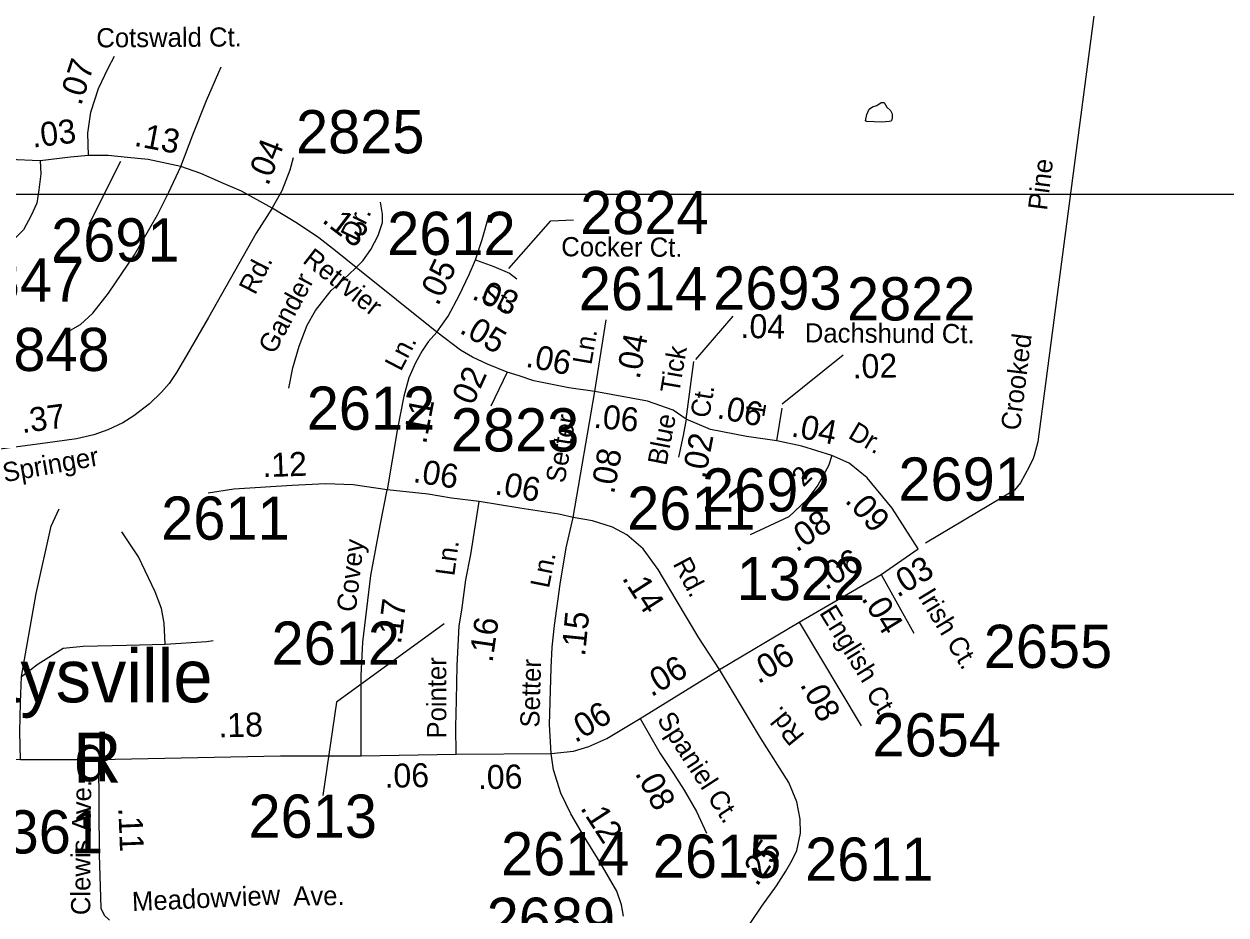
# Model space of a CAD drawing. Extents: x 1945482 to 2853149, y 66427 to 1015778.
# Drawn here: x 2350211 to 2354321, y 200108 to 203152 of the extents above; entities that cross this region are included whole.
import ezdxf

# ---------------------------------------------------------------- set-up
doc = ezdxf.new("R2010")
doc.units = 0
for name, color, linetype in [('Old_Level_10', 7, 'Continuous'), ('Old_Level_11', 7, 'Continuous'), ('Old_Level_17', 7, 'Continuous'), ('Old_Level_32', 7, 'Continuous'), ('Old_Level_35', 7, 'Continuous'), ('Old_Level_60', 7, 'Continuous'), ('Old_Level_63', 7, 'Continuous'), ('Old_Level_8', 7, 'Continuous'), ('Old_Level_9', 7, 'Continuous')]:
    doc.layers.add(name, color=color, linetype=linetype)

msp = doc.modelspace()

# ---------------------------------------------------------------- linework, layer by layer
at = {"layer": 'Old_Level_32'}
for p, q in [((2352162.7, 201896.1), (2352201.4, 202141)), ((2351863.5, 201963.2), (2351808.1, 201846)), ((2352861.8, 201108.5), (2353141.9, 201270.8)), ((2352589.3, 200946.4), (2352861.8, 201108.5)), ((2352861.8, 201108.5), (2353074.1, 200754.5)), ((2352318.5, 200779.1), (2352589.3, 200946.4)), ((2351364.4, 200651.6), (2351689.4, 200657.3)), ((2351689.4, 200657.3), (2352014.4, 200659.2))]:
    msp.add_line(p, q, dxfattribs=at)
for points in [[(2350431.5, 202703), (2350429.7, 202779.3), (2350439.3, 202850.8), (2350465.5, 202931.9), (2350498.9, 203001.1), (2350520.3, 203042.8)], [(2350267, 202685.1), (2350239.2, 202685.8), (2350188.4, 202688.7), (2350134, 202703), (2350073, 202730.1), (2349998.4, 202767.4)], [(2350431.5, 202703), (2350370.6, 202697.4), (2350267, 202685.1)], [(2351059.8, 202523.1), (2350954.7, 202580.8), (2350893.6, 202607.9), (2350815.6, 202641.9), (2350747.8, 202665.6), (2350635.9, 202689.4), (2350564.7, 202696.2), (2350499, 202703), (2350431.5, 202703)], [(2351059.8, 202523.1), (2351093.5, 202583.7), (2351120.9, 202654.1), (2351132.7, 202696.2)], [(2350267, 202685.1), (2350268.6, 202640.8), (2350261.7, 202585.3), (2350254.9, 202539.8), (2350236.1, 202497.7), (2350209.6, 202449.3), (2350176.9, 202416.6), (2350144.1, 202391.6), (2350103.6, 202372.9), (2350081.7, 202363.5), (2350028.7, 202355.7), (2349981.9, 202352.6), (2349923, 202364.5), (2349857.7, 202392.5), (2349820.4, 202411.1)], [(2351059.8, 202523.1), (2351004.8, 202437.5), (2350842.4, 202149.2), (2350766.7, 202019.6), (2350733, 201961.3), (2350708, 201924.3), (2350681.8, 201894.5), (2350640.1, 201854), (2350586.4, 201813.4), (2350548.9, 201789.6), (2350497.7, 201765.7), (2350450, 201749), (2350390.4, 201734.7), (2350283.2, 201720.4), (2350119.9, 201698.9), (2350021, 201683.4), (2349910.8, 201673.9), (2349758.2, 201652.4), (2349586.6, 201631), (2349493.7, 201620.2)], [(2351622.7, 202099), (2351347.2, 202320.2), (2351276.8, 202377.2), (2351219.2, 202421.3), (2351146.1, 202471), (2351059.8, 202523.1)], [(2351622.7, 202099), (2351661.8, 202154.1), (2351699.8, 202224.4), (2351734, 202296.7), (2351754.9, 202346.1)], [(2351754.9, 202346.1), (2351817.7, 202323.3), (2351870.9, 202300.5), (2351896.1, 202281.6)], [(2351622.7, 202099), (2351593.4, 202066.6), (2351572.5, 202036.1), (2351549.7, 201994.3), (2351526.9, 201943), (2351509.7, 201880.2), (2351488.8, 201769.9), (2351452.7, 201560.7)], [(2351863.5, 201963.2), (2351795.7, 201990.4), (2351744.8, 202014.1), (2351704.1, 202037.9), (2351622.7, 202099)], [(2352475.6, 201801.8), (2352502.1, 201999.4)], [(2352162.7, 201896.1), (2352073.8, 201908.9), (2351955.1, 201932.7), (2351904.2, 201949.7), (2351863.5, 201963.2)], [(2352088.5, 201465.6), (2352162.7, 201896.1)], [(2352475.6, 201801.8), (2352431, 201832.6), (2352342.9, 201863.4), (2352162.7, 201896.1)], [(2352785.1, 201728), (2352803.2, 201839.3)], [(2352475.6, 201801.8), (2352465.7, 201746.7), (2352449.3, 201672.5)], [(2352785.1, 201728), (2352682, 201742.8), (2352558.1, 201766.4), (2352475.6, 201801.8)], [(2352973.8, 201677.9), (2352870.6, 201710.3), (2352785.1, 201728)], [(2352973.8, 201677.9), (2352962.4, 201642.4), (2352925.3, 201576.3), (2352888.1, 201526.7), (2352826.4, 201468.4), (2352693.8, 201406.5)], [(2353268.6, 201359.3), (2353180.2, 201497.9), (2353094.7, 201601.2), (2353032.8, 201651.3), (2352973.8, 201677.9)], [(2351452.7, 201560.7), (2351336.8, 201577.8), (2351241.8, 201581.6), (2351127.7, 201575.9), (2350929.1, 201562.6), (2350840.7, 201549.3)], [(2351364.4, 200651.6), (2351364.4, 200925.5), (2351370.1, 201039.6), (2351379.6, 201125.2), (2351396.7, 201267.8), (2351429, 201439), (2351452.7, 201560.7)], [(2351768.2, 201520.8), (2351673.2, 201532.2), (2351593.4, 201545.5), (2351452.7, 201560.7)], [(2351689.4, 200657.3), (2351687.5, 200750.5), (2351690.3, 200841.8), (2351692.2, 200959.7), (2351699.7, 201095.4), (2351708.4, 201149.9), (2351721.7, 201252.6), (2351738.8, 201340.1), (2351768.2, 201520.8)], [(2352088.5, 201465.6), (2352040, 201477), (2351907, 201497.9), (2351768.2, 201520.8)], [(2352014.4, 200659.2), (2352007.7, 200758.5), (2352011.5, 200874.1), (2352013.4, 200952.1), (2352017.2, 201022.5), (2352024.8, 201096.7), (2352044.1, 201238), (2352065.4, 201362.2), (2352088.5, 201465.6)], [(2352589.3, 200946.4), (2352519, 201054.8), (2352441.1, 201184.1), (2352379.3, 201288.7), (2352328, 201359.1), (2352272.8, 201406.6), (2352223.4, 201433.3), (2352155, 201454.2), (2352088.5, 201465.6)], [(2353141.9, 201270.8), (2353268.6, 201359.3)], [(2353141.9, 201270.8), (2353253.9, 201070.2)], [(2352502.8, 199837.7), (2352607.9, 199953.4), (2352658.7, 200025.9), (2352734.7, 200138.1), (2352784.6, 200207.8), (2352816.5, 200257.7), (2352837.9, 200294.6), (2352853.5, 200328.3), (2352866.8, 200387.3), (2352864.9, 200434.8), (2352853.5, 200493.8), (2352826.9, 200560.3), (2352729.9, 200712.5), (2352589.3, 200946.4)], [(2352014.4, 200659.2), (2352089.7, 200668), (2352143.2, 200684), (2352204.4, 200711.2), (2352318.5, 200779.1)], [(2352318.5, 200779.1), (2352386.9, 200659.2), (2352432.5, 200590.8), (2352468.6, 200533.7), (2352510.4, 200461.4), (2352544.6, 200387.3)], [(2349358.4, 200641.5), (2350199.8, 200638.7), (2350465.7, 200639.3)], [(2350465.7, 200639.3), (2351088.6, 200651.8), (2351364.4, 200651.6)], [(2350465.7, 200639.3), (2350467.8, 200314.8), (2350474, 200130.8), (2350485.6, 200106.8), (2350503.9, 200090.2)], [(2352261.4, 200103.9), (2352253.8, 200141.9), (2352238.6, 200189.5), (2352181.6, 200286.5), (2352124.6, 200379.7), (2352080.9, 200453.8), (2352046.7, 200524.2), (2352022, 200604.1), (2352014.4, 200659.2)]]:
    msp.add_lwpolyline(points, dxfattribs=at)
at = {"layer": 'Old_Level_35'}
for points in [[(2353956.9, 203847.9), (2353677.4, 201724.8), (2353665.2, 201678.3), (2353661.6, 201668.1), (2353648.8, 201639.6), (2353618.9, 201584.4), (2353597.9, 201559.5), (2353558.8, 201536), (2353294.2, 201378.4)], [(2350747.8, 202665.6), (2350789, 202773.3), (2350835.5, 202891.4), (2350885, 203005.9)], [(2350354.7, 202097.2), (2350404.7, 202125.8), (2350446.4, 202164), (2350500, 202233.2), (2350589.4, 202363.1), (2350667.5, 202500.3), (2350706.8, 202577.8), (2350747.8, 202665.6)], [(2351347.2, 202320.2), (2351369.4, 202342.9), (2351397.6, 202382.3), (2351422.3, 202429.8), (2351437.5, 202473.6), (2351437.5, 202502.1), (2351429.9, 202543.9)], [(2351754.9, 202346.1), (2351777.7, 202416.5), (2351802.4, 202500.2)], [(2351116.8, 201907.6), (2351130.1, 201977.5), (2351152, 202051.6), (2351179.9, 202123.5), (2351208.5, 202173.5), (2351262.1, 202241.5), (2351320.5, 202295.2), (2351347.2, 202320.2)], [(2350199.8, 200638.7), (2350196.6, 200733.3), (2350199.8, 200834.1), (2350202.9, 200922.3), (2350253.3, 201206), (2350303.7, 201436), (2350332.1, 201495.9)], [(2350694.2, 201032.6), (2350691.1, 201105.1), (2350681.6, 201155.5), (2350659.6, 201212.3), (2350602.9, 201332), (2350546.2, 201417.1)], [(2350202.9, 200922.3), (2350259.6, 200966.5), (2350344.7, 201020), (2350413.9, 201026.3), (2350562, 201029.5), (2350694.2, 201032.6)], [(2350694.2, 201032.6), (2350836, 201042.1), (2350858, 201045.2)]]:
    msp.add_lwpolyline(points, dxfattribs=at)
at = {"layer": 'Old_Level_60'}
msp.add_lwpolyline([(2353144, 202817), (2353092.5, 202819.4), (2353089.2, 202821.5), (2353093, 202843.7), (2353101.5, 202861.9), (2353112.5, 202869.5), (2353127.2, 202873.9), (2353142.5, 202884.8), (2353153, 202884.5), (2353162, 202868.5), (2353173.7, 202857.1), (2353179.5, 202845.3), (2353180, 202829.7), (2353176.5, 202820.9), (2353170, 202819), (2353144, 202817)], dxfattribs=at)
at = {"layer": 'Old_Level_63'}
msp.add_lwpolyline([(2345095.8, 208219.9), (2345095.8, 202571.1), (2354753, 202571.1)], dxfattribs=at)
at = {"layer": 'Old_Level_8'}
for points in [[(2350540.9, 202683.1), (2350433.2, 202467.4)], [(2351868.9, 202316.5), (2352012.4, 202479.4), (2352089.9, 202483.3)], [(2352508.6, 202006.2), (2352636.5, 202153.6)], [(2352803.2, 201854.9), (2353012.6, 202021.7)], [(2351648, 201102.3), (2351279.7, 200834.6), (2351233.1, 200516.5)]]:
    msp.add_lwpolyline(points, dxfattribs=at)

# ---------------------------------------------------------------- texts
at = {"layer": 'Old_Level_10'}
for s, height, rotation, p in [('Pine ', 65.62, 82.9384, (2353709, 202513.5)), ('Dr.', 65.62, 64.1077, (2351349.8, 202405.9)), ('Gander', 65.62, 61.8715, (2351066.8, 202020.4)), ('St.', 65.62, 332.9943, (2351768.7, 202210.6)), ('Crooked', 65.62, 82.8769, (2353616.3, 201761.1)), ('1', 65.6, 80.5416, (2352741.6, 201805.9))]:
    msp.add_text(s, height=height, rotation=rotation, dxfattribs=at).set_placement(p)
at = {"layer": 'Old_Level_11'}
for s, height, rotation, p in [('Cotswald Ct.', 65.617, 0.3735, (2350458.8, 203072.5)), ('Cocker Ct.', 65.62, 359.7202, (2352048.2, 202358.8)), ('Retrvier', 65.62, 322.1287, (2351160.6, 202339.2)), ('Rd.', 65.62, 62.915, (2351001.3, 202224)), ('Dachshund Ct.', 65.617, 359.7202, (2352881.1, 202064.2)), ('Ln.', 65.62, 80.2847, (2352151.2, 201985.3)), ('Ln.', 65.62, 62.4764, (2351499.8, 201962.6)), ('Tick', 65.62, 80.2848, (2352451.2, 201887.5)), ('Ct.', 65.62, 80.2848, (2352553.7, 201803.2)), ('Setter', 65.62, 80.2849, (2352059.6, 201581)), ('Blue', 65.62, 78.9346, (2352407.4, 201640.9)), ('Dr.', 65.62, 329.4085, (2353025.6, 201740.1)), ('Springer', 65.62, 10.0971, (2350144.3, 201586.2)), ('2', 65.6, 45.6279, (2352876.8, 201567.6)), ('Covey', 65.62, 83.304, (2351345.4, 201140.8)), ('Ln.', 65.62, 82.3097, (2351682.4, 201264)), ('Ln.', 65.62, 78.6986, (2352006.1, 201221.8)), ('Rd.', 65.62, 297.9398, (2352428.4, 201308.1)), ('Irish Ct.', 65.62, 301.2827, (2353265.5, 201198.9)), ('English ', 65.62, 301.7594, (2352928.9, 201140.5)), ('Pointer', 65.62, 90, (2351655.1, 200710.6)), ('Setter', 65.62, 88.4938, (2351973.4, 200747.4)), ('Ct.', 65.62, 301.7594, (2353087.9, 200865.1)), ('Rd.', 65.62, 129.0679, (2352883.2, 200721.2)), ('Spaniel Ct.', 65.617, 302.9378, (2352373.6, 200775.4)), ('Ave.', 65.62, 89.8317, (2350440.7, 200393.3)), ('Clewis ', 65.62, 89.8317, (2350437.8, 200107)), ('Meadowview', 65.62, 2.6253, (2350582, 200120.6)), ('Ave.', 65.62, 0.5437, (2351132.3, 200139.8))]:
    msp.add_text(s, height=height, rotation=rotation, dxfattribs=at).set_placement(p)
at = {"layer": 'Old_Level_17'}
for s, rotation, p in [('.07', 72.0823, (2350406.1, 202870.9)), ('.03', 6.7921, (2350241.7, 202729.8)), ('.13', 349.2352, (2350585.1, 202736.8)), ('.04', 68.7169, (2351045.7, 202596.6)), ('.13', 322.5776, (2351226.6, 202477.6)), ('.05', 64.6673, (2351627.1, 202185.9)), ('.03', 336.7887, (2351739, 202214.2)), ('.04', 358.6035, (2352660.6, 202080.1)), ('.05', 329.7276, (2351696.6, 202099.3)), ('.04', 79.137, (2352315.8, 201936.1)), ('.06', 348.6831, (2351923.8, 201982)), ('.02', 1.468, (2353045.6, 201940.9)), ('.02', 65.8886, (2351733.7, 201818.2)), ('.06', 348.8216, (2352577.9, 201806.1)), ('.37', 7.5994, (2350205.2, 201754.2)), ('.11', 79.2679, (2351585.9, 201714.4)), ('.06', 354.4587, (2352157, 201773.1)), ('.04', 348.8216, (2352831.6, 201743.9)), ('.02', 79.137, (2352540.8, 201595.5)), ('.12', 2.0111, (2351027.7, 201603.6)), ('.08', 79.8236, (2352228.9, 201543.9)), ('.06', 351.0713, (2351538.9, 201587.6)), ('.06', 349.6297, (2351818.1, 201546.1)), ('.09', 311.8009, (2353015.5, 201521.9)), ('.08', 33.7083, (2352852.9, 201345.5)), ('.06', 30.7736, (2352952.7, 201216.3)), ('.03', 30.7735, (2353198.2, 201190.9)), ('.14', 302.7148, (2352254.1, 201258.9)), ('.17', 82.9481, (2351500.1, 201031.1)), ('.04', 301.2828, (2353073, 201189.3)), ('.15', 84.2427, (2352129.3, 200989.5)), ('.16', 81.7006, (2351813, 200968.1)), ('.06', 30.7736, (2352722, 200895.6)), ('.06', 30.7735, (2352356.3, 200851.2)), ('.08', 297.9264, (2352863.2, 200895.3)), ('.06', 30.7735, (2352096.3, 200694.1)), ('.18', 1.4809, (2350876.8, 200714.3)), ('.06', 1.0158, (2351444.7, 200542.2)), ('.06', 1.0159, (2351763.9, 200537.5)), ('.08', 297.9264, (2352298.9, 200592.1)), ('.12', 302.8899, (2352111.4, 200473.2)), ('.11', 272.2867, (2350533.7, 200473.9)), ('.25', 55.7855, (2352718.2, 200201.9))]:
    msp.add_text(s, height=82.02, rotation=rotation, dxfattribs=at).set_placement(p)
at = {"layer": 'Old_Level_8'}
for s, p in [('2825', (2351141.4, 202710.6)), ('2824', (2352113, 202434.4)), ('2691', (2350304, 202340.8)), ('2612', (2351453.3, 202363.2)), ('2847', (2349977.7, 202203.8)), ('2614', (2352108.2, 202174.5)), ('2693', (2352567.8, 202176.4)), ('2822', (2353025.3, 202139.5)), ('2848', (2350065.1, 201966.6)), ('2612', (2351178, 201765.8)), ('2823', (2351670.7, 201691.7)), ('2691', (2353201.2, 201523.6)), ('2692', (2352529.5, 201486.3)), ('2611', (2352273.6, 201423.9)), ('2611', (2350680.5, 201390.1)), ('1322', (2352648.2, 201183.6)), ('2612', (2351057.8, 200962.9)), ('2655', (2353492.9, 200951.9)), ('2654', (2353112.3, 200649.4)), ('2613', (2350979, 200371.5)), ('1361', (2350042.2, 200317.9)), ('2614', (2351842.4, 200243.2)), ('2615', (2352361.4, 200234.7)), ('2611', (2352882.1, 200224.7)), ('2689', (2351793.2, 200019.2))]:
    msp.add_text(s, height=147.64, dxfattribs=at).set_placement(p)
at = {"layer": 'Old_Level_9'}
for s, height, p in [('Murraysville', 180.446, (2349569.1, 200834.4)), ('d', 160.8, (2350382.9, 200564.8)), ('R', 170.6, (2350379.5, 200559.8))]:
    msp.add_text(s, height=height, dxfattribs=at).set_placement(p)

doc.saveas('drawing.dxf')
